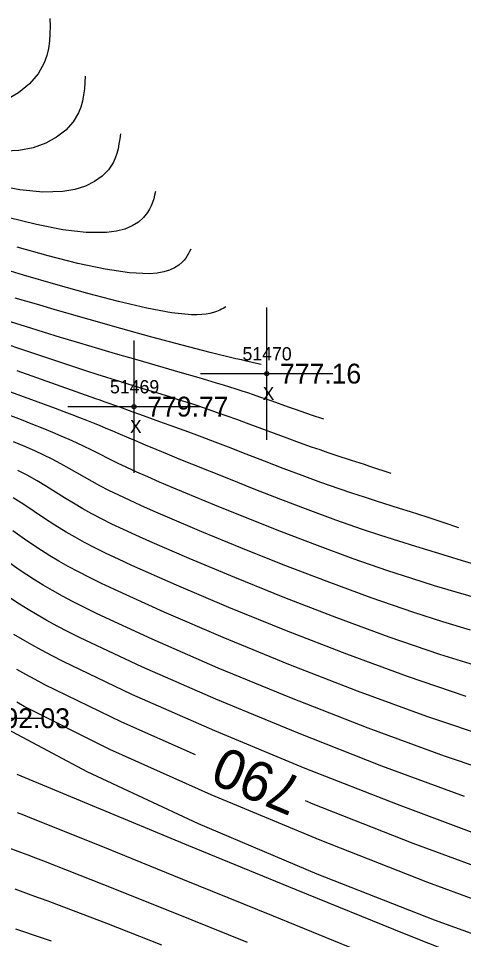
# Model space of a CAD drawing. Extents: x 1378535 to 1380697, y 997729 to 1000024.
# Drawn here: x 1380133.2 to 1380166.8, y 998627.2 to 998696.8 of the extents above; entities that cross this region are included whole.
import ezdxf

# ---------------------------------------------------------------- set-up
doc = ezdxf.new("R2010")
doc.units = 0
for name, color, linetype in [('RD_DTM_BkLn1', 7, 'Continuous'), ('RD_DTM_Major1', 7, 'Continuous'), ('RD_DTM_Major1_Lbl', 7, 'Continuous'), ('RD_DTM_Minor1', 7, 'Continuous'), ('RD_EX_Misc', 7, 'Continuous'), ('RD_EX_Misc_txCode', 7, 'Continuous'), ('RD_EX_TX_Misc_ELEV', 7, 'Continuous'), ('RD_SMD_Locator', 7, 'Continuous')]:
    doc.layers.add(name, color=color, linetype=linetype)

msp = doc.modelspace()

# ---------------------------------------------------------------- linework, layer by layer
at = {"layer": 'RD_DTM_BkLn1'}
msp.add_spline([(1380175.67, 998511.711), (1380133.166, 998550.295), (1380089.617, 998590.124), (1380045.831, 998629.741), (1380004.729, 998667.113)], degree=3, dxfattribs=at)
at = {"layer": 'RD_DTM_Major1'}
for points in [[(1380146.196, 998679.349), (1380146.107, 998679.178), (1380146.015, 998679.008), (1380145.916, 998678.84), (1380145.808, 998678.677), (1380145.687, 998678.519), (1380145.55, 998678.368), (1380145.287, 998678.141), (1380144.97, 998677.94), (1380144.595, 998677.77), (1380144.159, 998677.636), (1380143.656, 998677.543), (1380143.084, 998677.495), (1380141.559, 998677.561), (1380139.733, 998677.835), (1380137.667, 998678.277), (1380135.423, 998678.847), (1380133.063, 998679.504)], [(1380166.458, 998658.305), (1380165.273, 998658.703), (1380164.673, 998658.903), (1380164.062, 998659.104), (1380163.437, 998659.308), (1380162.796, 998659.513), (1380161.97, 998659.773), (1380160.227, 998660.318), (1380159.313, 998660.61), (1380158.37, 998660.918), (1380157.401, 998661.246), (1380156.018, 998661.736), (1380154.605, 998662.257), (1380153.182, 998662.796), (1380151.767, 998663.341), (1380150.38, 998663.878), (1380149.04, 998664.394), (1380148.045, 998664.773), (1380147.06, 998665.143), (1380146.054, 998665.516), (1380144.998, 998665.903), (1380143.861, 998666.317), (1380142.335, 998666.867), (1380141.76, 998667.074), (1380140.839, 998667.404), (1380139.657, 998667.825), (1380139.342, 998667.937), (1380139.019, 998668.052), (1380133.062, 998670.149)], [(1380167.015, 998645.573), (1380162.584, 998647.075), (1380157.989, 998648.756), (1380153.418, 998650.524), (1380149.061, 998652.291), (1380145.108, 998653.965), (1380141.749, 998655.456), (1380140.732, 998655.926), (1380139.804, 998656.369), (1380138.953, 998656.789), (1380138.171, 998657.194), (1380137.445, 998657.589), (1380136.766, 998657.982), (1380135.931, 998658.499), (1380135.136, 998659.02), (1380134.359, 998659.541), (1380133.578, 998660.06), (1380132.77, 998660.575)], [(1380146.55, 998641.15), (1380140.972, 998643.62), (1380135.166, 998646.457), (1380134.43, 998646.848), (1380133.729, 998647.231), (1380133.059, 998647.607)], [(1380186.899, 998627.069), (1380185.875, 998627.245), (1380184.567, 998627.492), (1380183.186, 998627.787), (1380181.688, 998628.149), (1380180.024, 998628.596), (1380178.151, 998629.146), (1380176.02, 998629.818), (1380170.045, 998631.869), (1380163.002, 998634.472), (1380155.441, 998637.43), (1380154.852, 998637.674)], [(1380150.47, 998626.983), (1380144.865, 998629.255), (1380139.636, 998631.348), (1380135.086, 998633.127), (1380134.487, 998633.356), (1380133.908, 998633.576), (1380133.348, 998633.788), (1380132.28, 998634.19)]]:
    msp.add_lwpolyline(points, dxfattribs=at)
at = {"layer": 'RD_DTM_Minor1'}
for points in [[(1380135.555, 998696.774), (1380135.557, 998696.201), (1380135.546, 998695.63), (1380135.509, 998695.065), (1380135.434, 998694.508), (1380135.308, 998693.962), (1380135.118, 998693.428), (1380134.654, 998692.601), (1380134.005, 998691.838), (1380133.185, 998691.162), (1380132.21, 998690.597)], [(1380138.216, 998692.418), (1380138.189, 998691.94), (1380138.153, 998691.465), (1380138.097, 998690.995), (1380138.011, 998690.533), (1380137.886, 998690.081), (1380137.711, 998689.642), (1380137.306, 998688.965), (1380136.752, 998688.345), (1380136.058, 998687.801), (1380135.231, 998687.348), (1380134.277, 998687.006), (1380133.206, 998686.791), (1380131.697, 998686.717)], [(1380140.876, 998688.062), (1380140.826, 998687.683), (1380140.768, 998687.306), (1380140.696, 998686.934), (1380140.602, 998686.569), (1380140.478, 998686.214), (1380140.318, 998685.87), (1380139.967, 998685.343), (1380139.502, 998684.865), (1380138.925, 998684.449), (1380138.236, 998684.106), (1380137.438, 998683.85), (1380136.532, 998683.693), (1380135.008, 998683.655), (1380133.277, 998683.826), (1380131.364, 998684.169)], [(1380143.536, 998683.705), (1380143.465, 998683.429), (1380143.39, 998683.154), (1380143.305, 998682.883), (1380143.204, 998682.617), (1380143.082, 998682.359), (1380142.935, 998682.111), (1380142.633, 998681.735), (1380142.247, 998681.397), (1380141.777, 998681.105), (1380141.219, 998680.869), (1380140.571, 998680.696), (1380139.831, 998680.594), (1380138.3, 998680.601), (1380136.518, 998680.82), (1380134.526, 998681.212), (1380132.368, 998681.74)], [(1380148.856, 998674.993), (1380148.633, 998674.866), (1380148.517, 998674.804), (1380148.397, 998674.744), (1380148.271, 998674.686), (1380148.138, 998674.632), (1380147.902, 998674.553), (1380147.639, 998674.487), (1380147.346, 998674.436), (1380147.02, 998674.402), (1380146.657, 998674.386), (1380146.256, 998674.391), (1380144.729, 998674.549), (1380142.861, 998674.895), (1380140.731, 998675.392), (1380138.416, 998675.999), (1380135.994, 998676.68), (1380133.544, 998677.393), (1380131.563, 998677.98)], [(1380151.516, 998670.637), (1380150.924, 998670.771), (1380150.414, 998670.888), (1380150.016, 998670.981), (1380149.607, 998671.077), (1380147.664, 998671.554), (1380145.533, 998672.104), (1380143.262, 998672.711), (1380140.903, 998673.359), (1380138.505, 998674.034), (1380136.118, 998674.718), (1380134.528, 998675.182), (1380132.93, 998675.656)], [(1380156.238, 998666.499), (1380155.315, 998666.817), (1380154.12, 998667.229), (1380153.576, 998667.419), (1380152.335, 998667.859), (1380151.884, 998668.017), (1380151.414, 998668.18), (1380150.922, 998668.348), (1380150.506, 998668.487), (1380150.075, 998668.629), (1380149.625, 998668.774), (1380149.155, 998668.923), (1380148.664, 998669.075), (1380148.149, 998669.233), (1380146.832, 998669.625), (1380145.391, 998670.044), (1380142.206, 998670.956), (1380140.499, 998671.448), (1380138.737, 998671.963), (1380137.562, 998672.312), (1380136.348, 998672.678), (1380135.073, 998673.069), (1380133.715, 998673.495), (1380132.25, 998673.962)], [(1380161.348, 998662.402), (1380159.734, 998662.938), (1380159.317, 998663.075), (1380158.341, 998663.394), (1380157.191, 998663.77), (1380156.588, 998663.971), (1380155.968, 998664.181), (1380155.329, 998664.402), (1380154.415, 998664.727), (1380153.476, 998665.07), (1380152.523, 998665.423), (1380150.616, 998666.132), (1380149.683, 998666.474), (1380148.944, 998666.74), (1380148.221, 998666.996), (1380147.51, 998667.242), (1380146.809, 998667.479), (1380146.115, 998667.709), (1380145.424, 998667.931), (1380144.693, 998668.161), (1380143.946, 998668.391), (1380142.35, 998668.878), (1380141.469, 998669.148), (1380140.512, 998669.445), (1380139.838, 998669.657), (1380139.117, 998669.886), (1380138.343, 998670.135), (1380137.506, 998670.407), (1380136.601, 998670.704), (1380135.617, 998671.029), (1380130.028, 998672.914)], [(1380167.588, 998655.548), (1380166.727, 998655.821), (1380165.605, 998656.165), (1380163.195, 998656.894), (1380161.908, 998657.29), (1380160.564, 998657.717), (1380159.166, 998658.181), (1380157.147, 998658.889), (1380155.074, 998659.652), (1380152.999, 998660.443), (1380150.977, 998661.234), (1380149.058, 998661.998), (1380146.276, 998663.116), (1380145.327, 998663.499), (1380144.435, 998663.862), (1380143.585, 998664.211), (1380142.763, 998664.553), (1380141.957, 998664.894), (1380141.548, 998665.068), (1380140.708, 998665.428), (1380140.264, 998665.617), (1380139.796, 998665.813), (1380139.298, 998666.019), (1380138.832, 998666.208), (1380138.336, 998666.406), (1380137.804, 998666.615), (1380137.234, 998666.836), (1380136.623, 998667.07), (1380135.967, 998667.319), (1380130.713, 998669.238)], [(1380169.29, 998652.555), (1380166.252, 998653.445), (1380164.613, 998653.933), (1380162.892, 998654.466), (1380161.088, 998655.053), (1380158.463, 998655.964), (1380155.759, 998656.959), (1380153.06, 998657.993), (1380150.449, 998659.027), (1380148.01, 998660.015), (1380145.826, 998660.918), (1380144.78, 998661.356), (1380143.821, 998661.762), (1380142.94, 998662.143), (1380142.125, 998662.505), (1380141.365, 998662.854), (1380140.65, 998663.196), (1380140.159, 998663.44), (1380139.182, 998663.934), (1380138.673, 998664.189), (1380138.135, 998664.451), (1380137.556, 998664.725), (1380137.006, 998664.974), (1380136.409, 998665.235), (1380135.758, 998665.511), (1380135.044, 998665.805), (1380134.261, 998666.118), (1380133.402, 998666.454), (1380128.48, 998668.285)], [(1380167.345, 998650.567), (1380165.252, 998651.199), (1380163.047, 998651.904), (1380159.822, 998653.015), (1380156.49, 998654.238), (1380153.169, 998655.517), (1380149.976, 998656.792), (1380147.028, 998658.007), (1380144.442, 998659.102), (1380143.389, 998659.558), (1380142.43, 998659.982), (1380141.554, 998660.38), (1380140.751, 998660.759), (1380140.011, 998661.125), (1380139.322, 998661.484), (1380138.731, 998661.808), (1380138.158, 998662.134), (1380137.587, 998662.462), (1380137.001, 998662.795), (1380136.386, 998663.133), (1380135.724, 998663.479), (1380135.094, 998663.789), (1380134.405, 998664.111), (1380133.647, 998664.447), (1380132.809, 998664.803)], [(1380167.629, 998647.923), (1380165.025, 998648.743), (1380161.198, 998650.051), (1380157.235, 998651.503), (1380153.291, 998653.026), (1380149.517, 998654.546), (1380146.065, 998655.988), (1380143.089, 998657.279), (1380142.048, 998657.746), (1380141.099, 998658.181), (1380140.233, 998658.592), (1380139.439, 998658.986), (1380138.707, 998659.368), (1380138.025, 998659.745), (1380137.319, 998660.162), (1380136.642, 998660.58), (1380135.975, 998660.999), (1380135.299, 998661.421), (1380134.593, 998661.844), (1380133.838, 998662.268), (1380133.122, 998662.641)], [(1380169.065, 998642.357), (1380164.038, 998644.057), (1380158.805, 998645.972), (1380153.595, 998647.993), (1380148.64, 998650.016), (1380144.172, 998651.932), (1380140.42, 998653.635), (1380139.438, 998654.104), (1380138.536, 998654.549), (1380137.706, 998654.974), (1380136.937, 998655.386), (1380136.22, 998655.791), (1380135.546, 998656.194), (1380134.567, 998656.822), (1380133.64, 998657.455), (1380132.741, 998658.086)], [(1380170.843, 998639.218), (1380165.375, 998641.065), (1380159.599, 998643.181), (1380153.799, 998645.439), (1380148.261, 998647.715), (1380143.27, 998649.883), (1380139.108, 998651.815), (1380138.168, 998652.278), (1380137.3, 998652.72), (1380136.495, 998653.147), (1380135.744, 998653.562), (1380135.039, 998653.971), (1380134.372, 998654.38), (1380133.23, 998655.13), (1380132.156, 998655.885)], [(1380166.879, 998638.025), (1380160.639, 998640.316), (1380154.251, 998642.809), (1380148.079, 998645.354), (1380142.485, 998647.799), (1380137.834, 998649.996), (1380136.939, 998650.449), (1380136.105, 998650.884), (1380135.326, 998651.307), (1380134.594, 998651.72), (1380133.903, 998652.128), (1380133.246, 998652.535), (1380131.909, 998653.424)], [(1380168.473, 998634.928), (1380161.821, 998637.402), (1380154.845, 998640.139), (1380148.002, 998642.967), (1380141.749, 998645.714), (1380136.542, 998648.206), (1380135.709, 998648.636), (1380134.925, 998649.054), (1380134.185, 998649.462), (1380133.484, 998649.863), (1380132.818, 998650.259)], [(1380171.51, 998628.801), (1380164.097, 998631.525), (1380155.96, 998634.707), (1380147.739, 998638.128), (1380140.076, 998641.571), (1380133.61, 998644.818), (1380133.04, 998645.131)], [(1380172.655, 998625.774), (1380164.614, 998628.677), (1380155.754, 998632.148), (1380146.769, 998635.96), (1380138.354, 998639.882), (1380131.203, 998643.686)], [(1380169.819, 998624.668), (1380162.354, 998627.65), (1380154.171, 998630.965), (1380146.045, 998634.289), (1380138.756, 998637.299), (1380133.08, 998639.67)], [(1380159.348, 998626.159), (1380152.445, 998628.966), (1380145.591, 998631.754), (1380139.295, 998634.306), (1380134.067, 998636.406), (1380133.576, 998636.602), (1380133.103, 998636.79)], [(1380144.016, 998626.773), (1380139.842, 998628.422), (1380136.068, 998629.863), (1380135.407, 998630.108), (1380134.763, 998630.343), (1380134.135, 998630.571), (1380133.521, 998630.793), (1380132.918, 998631.009)], [(1380135.661, 998627.084), (1380134.984, 998627.319), (1380134.313, 998627.55), (1380133.646, 998627.778), (1380132.98, 998628.005)]]:
    msp.add_lwpolyline(points, dxfattribs=at)
at = {"layer": 'RD_EX_Misc'}
for p, q in [((1380151.936, 998664.949), (1380151.936, 998674.949)), ((1380141.907, 998662.457), (1380141.907, 998672.457)), ((1380146.936, 998669.949), (1380156.936, 998669.949)), ((1380136.907, 998667.457), (1380146.907, 998667.457)), ((1380124.926, 998643.924), (1380134.926, 998643.924))]:
    msp.add_line(p, q, dxfattribs=at)
at = {"layer": 'RD_SMD_Locator'}
for centre in [(1380151.936, 998669.949), (1380141.907, 998667.457)]:
    msp.add_circle(centre, 0.15, dxfattribs=at)

# ---------------------------------------------------------------- texts
at = {"layer": 'RD_DTM_Major1_Lbl'}
msp.add_text('790', height=3, rotation=157.28337, dxfattribs=at).set_placement((1380154.869, 998639.274))
at = {"layer": 'RD_EX_Misc_txCode'}
for s, p in [('51470', (1380150.101, 998670.949)), ('51469', (1380140.088, 998668.457)), ('X', (1380151.621, 998667.949)), ('X', (1380141.592, 998665.457))]:
    msp.add_text(s, height=1, dxfattribs=at).set_placement(p)
at = {"layer": 'RD_EX_TX_Misc_ELEV'}
for s, p in [('777.16', (1380152.936, 998669.199)), ('779.77', (1380142.907, 998666.707)), ('792.03', (1380130.926, 998643.174))]:
    msp.add_text(s, height=1.5, dxfattribs=at).set_placement(p)

doc.saveas('drawing.dxf')
